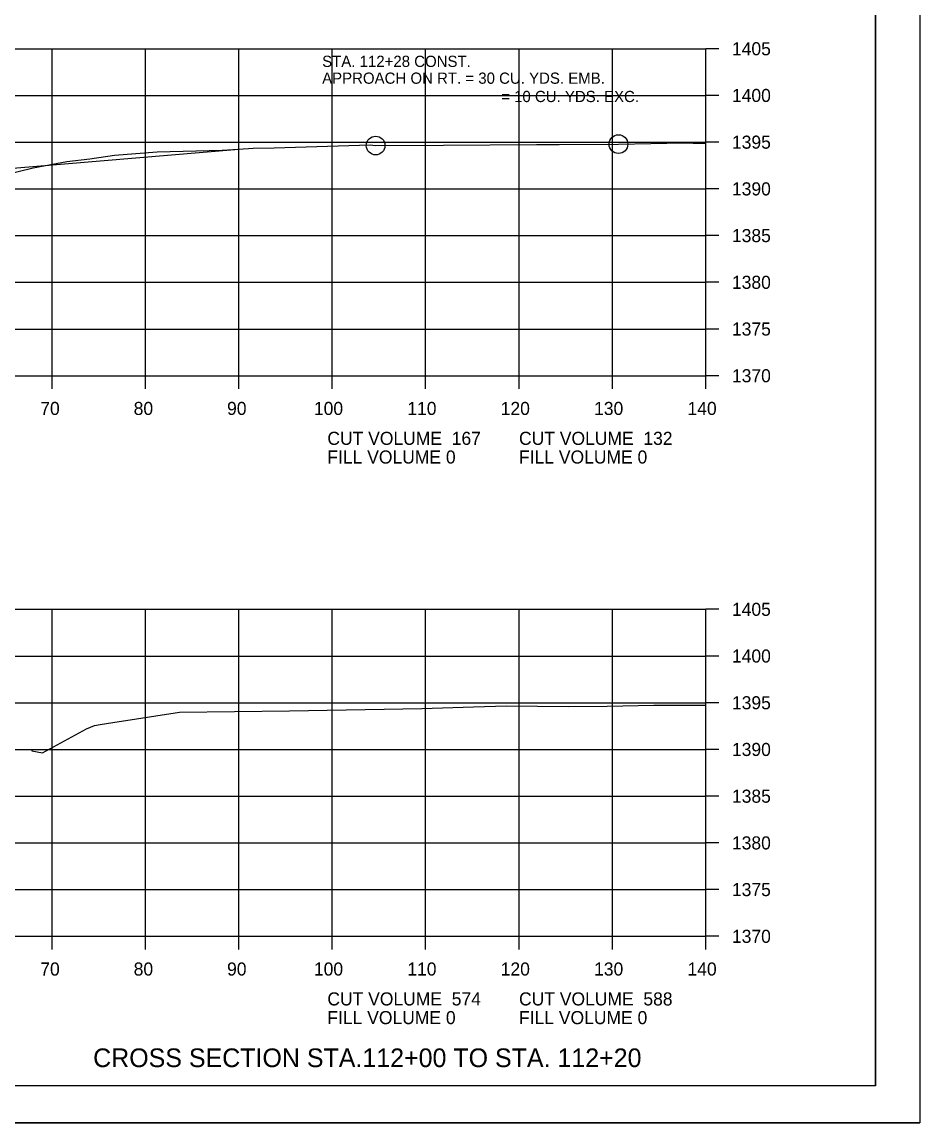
# Model space of a CAD drawing. Extents: x 1374311 to 1383814, y 384102 to 406278.
# Drawn here: x 1382787.6 to 1382883.8, y 387039.3 to 387157.1 of the extents above; entities that cross this region are included whole.
import ezdxf

# ---------------------------------------------------------------- set-up
doc = ezdxf.new("R2010")
doc.units = 0
for name, color, linetype in [('R_Axis', 7, 'Continuous'), ('R_Axis Annot', 7, 'Continuous'), ('R_Border', 7, 'Continuous'), ('R_Border Notes', 7, 'Continuous'), ('R_Draft', 7, 'Continuous'), ('R_Exist Surface', 7, 'Continuous'), ('R_Grid', 7, 'Continuous'), ('R_No Plot', 7, 'Continuous'), ('R_Water', 7, 'Continuous')]:
    doc.layers.add(name, color=color, linetype=linetype)

msp = doc.modelspace()

# ---------------------------------------------------------------- linework, layer by layer
at = {"layer": 'R_Axis'}
for p, q in [((1382860.86, 387119.25), (1382860.86, 387154.25)), ((1382862.26, 387154.25), (1382860.86, 387154.25)), ((1382862.26, 387149.25), (1382860.86, 387149.25)), ((1382862.26, 387144.25), (1382860.86, 387144.25)), ((1382862.26, 387139.25), (1382860.86, 387139.25)), ((1382862.26, 387134.25), (1382860.86, 387134.25)), ((1382862.26, 387129.25), (1382860.86, 387129.25)), ((1382862.26, 387124.25), (1382860.86, 387124.25)), ((1382580.86, 387119.25), (1382860.86, 387119.25)), ((1382790.86, 387117.85), (1382790.86, 387119.25)), ((1382800.86, 387117.85), (1382800.86, 387119.25)), ((1382810.86, 387117.85), (1382810.86, 387119.25)), ((1382820.86, 387117.85), (1382820.86, 387119.25)), ((1382830.86, 387117.85), (1382830.86, 387119.25)), ((1382840.86, 387117.85), (1382840.86, 387119.25)), ((1382850.86, 387117.85), (1382850.86, 387119.25)), ((1382860.86, 387117.85), (1382860.86, 387119.25)), ((1382862.26, 387119.25), (1382860.86, 387119.25)), ((1382860.86, 387059.25), (1382860.86, 387094.25)), ((1382862.26, 387094.25), (1382860.86, 387094.25)), ((1382862.26, 387089.25), (1382860.86, 387089.25)), ((1382862.26, 387084.25), (1382860.86, 387084.25)), ((1382862.26, 387079.25), (1382860.86, 387079.25)), ((1382862.26, 387074.25), (1382860.86, 387074.25)), ((1382862.26, 387069.25), (1382860.86, 387069.25)), ((1382862.26, 387064.25), (1382860.86, 387064.25)), ((1382580.86, 387059.25), (1382860.86, 387059.25)), ((1382790.86, 387057.85), (1382790.86, 387059.25)), ((1382800.86, 387057.85), (1382800.86, 387059.25)), ((1382810.86, 387057.85), (1382810.86, 387059.25)), ((1382820.86, 387057.85), (1382820.86, 387059.25)), ((1382830.86, 387057.85), (1382830.86, 387059.25)), ((1382840.86, 387057.85), (1382840.86, 387059.25)), ((1382850.86, 387057.85), (1382850.86, 387059.25)), ((1382860.86, 387057.85), (1382860.86, 387059.25)), ((1382862.26, 387059.25), (1382860.86, 387059.25))]:
    msp.add_line(p, q, dxfattribs=at)
at = {"layer": 'R_Border'}
for q in [(1382879.04, 387248.71), (1382562.86, 387043.25)]:
    msp.add_line((1382879.04, 387043.25), q, dxfattribs=at)
at = {"layer": 'R_Exist Surface'}
for points in [[(1382785.48, 387140.69), (1382788.84, 387141.5), (1382792.44, 387142.18), (1382794.9, 387142.46), (1382797.56, 387142.86), (1382802.1, 387143.2), (1382809.08, 387143.41), (1382811.89, 387143.56), (1382812.4, 387143.59), (1382814.63, 387143.64), (1382824.92, 387143.97), (1382825.51, 387143.89), (1382832.78, 387143.93), (1382842.73, 387143.99), (1382845.17, 387144), (1382851.51, 387144.04), (1382858.43, 387144.17), (1382859.5, 387144.16), (1382860.86, 387144.15)], [(1382786.45, 387079.29), (1382788.7, 387079.21), (1382788.7, 387079.12), (1382789.84, 387078.89), (1382794.54, 387081.45), (1382795.42, 387081.81), (1382796.02, 387081.93), (1382797.36, 387082.15), (1382804.52, 387083.23), (1382816.29, 387083.38), (1382830.45, 387083.65), (1382835.97, 387083.83), (1382839.52, 387083.93), (1382846.16, 387083.85), (1382850.31, 387083.89), (1382855.29, 387084), (1382860.86, 387084)]]:
    msp.add_lwpolyline(points, dxfattribs=at)
at = {"layer": 'R_Grid'}
for p, q in [((1382580.86, 387154.25), (1382860.86, 387154.25)), ((1382790.86, 387119.25), (1382790.86, 387154.25)), ((1382800.86, 387119.25), (1382800.86, 387154.25)), ((1382810.86, 387119.25), (1382810.86, 387154.25)), ((1382820.86, 387119.25), (1382820.86, 387154.25)), ((1382830.86, 387119.25), (1382830.86, 387154.25)), ((1382840.86, 387119.25), (1382840.86, 387154.25)), ((1382850.86, 387119.25), (1382850.86, 387154.25)), ((1382860.86, 387119.25), (1382860.86, 387154.25)), ((1382580.86, 387149.25), (1382860.86, 387149.25)), ((1382580.86, 387144.25), (1382860.86, 387144.25)), ((1382580.86, 387139.25), (1382860.86, 387139.25)), ((1382580.86, 387134.25), (1382860.86, 387134.25)), ((1382580.86, 387129.25), (1382860.86, 387129.25)), ((1382580.86, 387124.25), (1382860.86, 387124.25)), ((1382580.86, 387119.25), (1382860.86, 387119.25)), ((1382580.86, 387094.25), (1382860.86, 387094.25)), ((1382790.86, 387059.25), (1382790.86, 387094.25)), ((1382800.86, 387059.25), (1382800.86, 387094.25)), ((1382810.86, 387059.25), (1382810.86, 387094.25)), ((1382820.86, 387059.25), (1382820.86, 387094.25)), ((1382830.86, 387059.25), (1382830.86, 387094.25)), ((1382840.86, 387059.25), (1382840.86, 387094.25)), ((1382850.86, 387059.25), (1382850.86, 387094.25)), ((1382860.86, 387059.25), (1382860.86, 387094.25)), ((1382580.86, 387089.25), (1382860.86, 387089.25)), ((1382580.86, 387084.25), (1382860.86, 387084.25)), ((1382580.86, 387079.25), (1382860.86, 387079.25)), ((1382580.86, 387074.25), (1382860.86, 387074.25)), ((1382580.86, 387069.25), (1382860.86, 387069.25)), ((1382580.86, 387064.25), (1382860.86, 387064.25)), ((1382580.86, 387059.25), (1382860.86, 387059.25))]:
    msp.add_line(p, q, dxfattribs=at)
at = {"layer": 'R_No Plot'}
msp.add_line((1382550.46, 387039.28), (1382883.79, 387039.28), dxfattribs=at)
for points in [[(1382550.45, 387252.61), (1382883.79, 387252.61), (1382883.79, 387039.27), (1382550.45, 387039.27)], [(1382796.78, 387248.71), (1382796.78, 387238.83), (1382832.51, 387238.83), (1382832.51, 387235.91), (1382855.71, 387235.91), (1382855.71, 387212.7), (1382879.04, 387212.7), (1382879.04, 387043.25), (1382562.86, 387043.25), (1382562.86, 387248.71)]]:
    msp.add_lwpolyline(points, close=True, dxfattribs=at)
for centre in [(1382825.51, 387143.89), (1382851.51, 387144.04)]:
    msp.add_circle(centre, 1, dxfattribs=at)
at = {"layer": 'R_Water'}
msp.add_lwpolyline([(1382739.87, 387138.3), (1382751.87, 387138.54), (1382810.85, 387143.51)], dxfattribs=at)

# ---------------------------------------------------------------- texts
at = {"layer": 'R_Axis Annot'}
for s, p in [('1405', (1382863.66, 387153.55)), ('1400', (1382863.66, 387148.55)), ('1395', (1382863.66, 387143.55)), ('1390', (1382863.66, 387138.55)), ('1385', (1382863.66, 387133.55)), ('1380', (1382863.66, 387128.55)), ('1375', (1382863.66, 387123.55)), ('1370', (1382863.66, 387118.55)), ('70', (1382789.6, 387115.05)), ('80', (1382799.6, 387115.05)), ('90', (1382809.6, 387115.05)), ('100', (1382818.9, 387115.05)), ('110', (1382828.9, 387115.05)), ('120', (1382838.9, 387115.05)), ('130', (1382848.9, 387115.05)), ('140', (1382858.9, 387115.05)), ('CUT VOLUME  167', (1382820.34, 387111.85)), ('CUT VOLUME  132', (1382840.86, 387111.85)), ('FILL VOLUME 0', (1382820.34, 387109.85)), ('FILL VOLUME 0', (1382840.86, 387109.85)), ('1405', (1382863.66, 387093.55)), ('1400', (1382863.66, 387088.55)), ('1395', (1382863.66, 387083.55)), ('1390', (1382863.66, 387078.55)), ('1385', (1382863.66, 387073.55)), ('1380', (1382863.66, 387068.55)), ('1375', (1382863.66, 387063.55)), ('1370', (1382863.66, 387058.55)), ('70', (1382789.6, 387055.05)), ('80', (1382799.6, 387055.05)), ('90', (1382809.6, 387055.05)), ('100', (1382818.9, 387055.05)), ('110', (1382828.9, 387055.05)), ('120', (1382838.9, 387055.05)), ('130', (1382848.9, 387055.05)), ('140', (1382858.9, 387055.05)), ('CUT VOLUME  574', (1382820.34, 387051.85)), ('CUT VOLUME  588', (1382840.86, 387051.85)), ('FILL VOLUME 0', (1382820.34, 387049.85)), ('FILL VOLUME 0', (1382840.86, 387049.85))]:
    msp.add_text(s, height=1.4, dxfattribs=at).set_placement(p)
at = {"layer": 'R_Border Notes'}
for s, p in [('STA. 112+28 CONST.', (1382819.78, 387152.3)), ('APPROACH ON RT. = 30 CU. YDS. EMB.', (1382819.78, 387150.5))]:
    msp.add_text(s, height=1.2, dxfattribs=at).set_placement(p)
at = {"layer": 'R_Draft'}
msp.add_text('CROSS SECTION STA.112+00 TO STA. 112+20', height=2, dxfattribs=at).set_placement((1382795.26, 387045.25))
at = {"layer": 'R_Water'}
msp.add_text('= 10 CU. YDS. EXC.', height=1.2, dxfattribs=at).set_placement((1382838.95, 387148.54))

doc.saveas('drawing.dxf')
